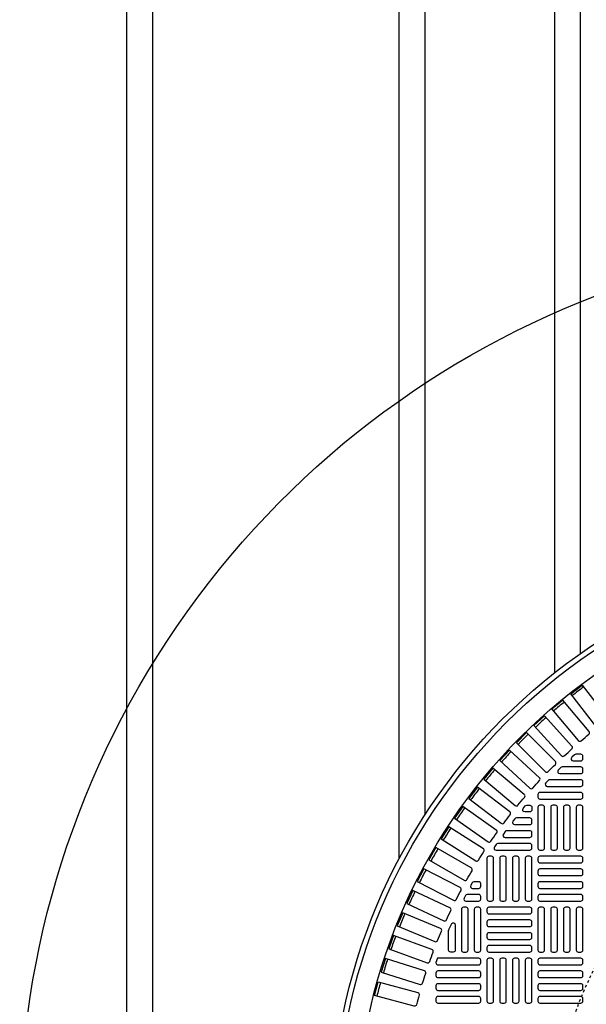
# Model space of a CAD drawing. Extents: x -169 to 6736, y -208 to 3022.
# Tile 443 of 656: x 1490 to 1512, y 1484 to 1522. Entities that reach past the tile are written whole.
import ezdxf

# ---------------------------------------------------------------- set-up
doc = ezdxf.new("R2010")
doc.units = 0
doc.header["$MEASUREMENT"] = 0
doc.linetypes.add('HIDDEN2', pattern=[0.28125, 0.1875, -0.09375])
doc.layers.get('DEFPOINTS').update_dxf_attribs({"linetype": 'CONTINUOUS'})
for name, color, linetype in [('TANK-MANHOLE-COVER-40', 2, 'CONTINUOUS'), ('TANK-MANHOLE-COVER-HATCH-40', 252, 'CONTINUOUS'), ('TANK-SLOPE', 3, 'CONTINUOUS'), ('TANK-UST-RIB', 7, 'CONTINUOUS')]:
    doc.layers.add(name, color=color, linetype=linetype)

msp = doc.modelspace()

# ---------------------------------------------------------------- linework, layer by layer
at = {"layer": 'DEFPOINTS', "color": 8, "linetype": 'HIDDEN2', "ltscale": 0.125}
msp.add_circle((1524.85787, 1479.01839), 14, dxfattribs=at)
msp.add_circle((1524.85787, 1479.01839), 14, dxfattribs=at)
at = {"layer": 'TANK-MANHOLE-COVER-40', "color": 4, "linetype": 'Continuous'}
msp.add_circle((1524.85864, 1479.01839), 22.63902, dxfattribs=at)
at = {"layer": 'TANK-MANHOLE-COVER-40', "color": 1, "linetype": 'Continuous'}
msp.add_circle((1524.85864, 1479.01839), 22.44094, dxfattribs=at)
at = {"layer": 'TANK-MANHOLE-COVER-40', "color": 2, "linetype": 'Continuous'}
msp.add_circle((1524.85864, 1479.01839), 21.65354, dxfattribs=at)
at = {"layer": 'TANK-MANHOLE-COVER-HATCH-40', "linetype": 'Continuous'}
for points in [[(1512.5524, 1494.7341, -0.41709369), (1512.44139, 1494.74816), (1511.48212, 1495.9983), (1511.9194, 1496.33384), (1512.87867, 1495.08369, -0.41709369), (1512.86352, 1494.97282, 0.00491171), (1512.5524, 1494.7341)], [(1511.87861, 1494.18235, -0.00491171), (1512.17901, 1494.43442, 0.41709369), (1512.18931, 1494.54585), (1511.17643, 1495.75296), (1510.7542, 1495.39866), (1511.76708, 1494.19155, 0.41709369), (1511.87861, 1494.18235)], [(1510.60637, 1492.99336, -0.00491171), (1510.88367, 1493.27065, 0.41709369), (1510.88422, 1493.38255), (1509.76998, 1494.49679), (1509.38024, 1494.10705), (1510.49447, 1492.99281, 0.41709369), (1510.60637, 1492.99336)], [(1509.44261, 1491.69801, -0.00491171), (1509.69468, 1491.99842, 0.41709369), (1509.68547, 1492.10994), (1508.47836, 1493.12283), (1508.12407, 1492.7006), (1509.33118, 1491.68771, 0.41709369), (1509.44261, 1491.69801)], [(1508.39617, 1490.30617, -0.00491171), (1508.6211, 1490.6274, 0.41709369), (1508.60221, 1490.7377), (1507.31141, 1491.64152), (1506.99527, 1491.19002), (1508.28606, 1490.2862, 0.41709369), (1508.39617, 1490.30617)], [(1507.91947, 1489.57734, -0.00491171), (1508.13018, 1489.90808, 0.41709369), (1508.10649, 1490.01745), (1506.7775, 1490.86411), (1506.48135, 1490.39925), (1507.81034, 1489.55259, 0.41709369), (1507.91947, 1489.57734)], [(1507.47502, 1488.82842, -0.00491171), (1507.6711, 1489.16803, 0.41709369), (1507.64266, 1489.27626), (1506.27801, 1490.06415), (1506.00242, 1489.58681), (1507.36707, 1488.79892, 0.41709369), (1507.47502, 1488.82842)], [(1507.06366, 1488.06082, -0.00491171), (1507.24473, 1488.40866, 0.41709369), (1507.21161, 1488.51555), (1505.81388, 1489.24316), (1505.55938, 1488.75425), (1506.9571, 1488.02664, 0.41709369), (1507.06366, 1488.06082)], [(1506.68617, 1487.27601, -0.00491171), (1506.8519, 1487.63142, 0.41709369), (1506.81414, 1487.73676), (1505.38601, 1488.40271), (1505.15307, 1487.90317), (1506.58121, 1487.23722, 0.41709369), (1506.68617, 1487.27601)], [(1506.34327, 1486.47547, -0.00491171), (1506.49334, 1486.83778, 0.41709369), (1506.45103, 1486.94137), (1504.99521, 1487.54439), (1504.78428, 1487.03517), (1506.2401, 1486.43214, 0.41709369), (1506.34327, 1486.47547)], [(1506.76808, 1486.86168, -0.10680341), (1506.77511, 1486.89419), (1506.87353, 1487.11131, -0.80700564), (1507.02399, 1487.0788), (1507.02399, 1486.10501, -0.41421356), (1506.94525, 1486.02627), (1506.94525, 1486.02627), (1506.84682, 1486.02627, -0.41421356), (1506.76808, 1486.10501), (1506.76808, 1486.10501), (1506.76808, 1486.87869)], [(1506.03562, 1485.66075, -0.00491171), (1506.16975, 1486.02925, 0.41709369), (1506.12295, 1486.1309), (1504.64221, 1486.66984), (1504.4537, 1486.1519), (1505.93444, 1485.61296, 0.41709369), (1506.03562, 1485.66075)], [(1505.7638, 1484.83338, -0.00491171), (1505.88172, 1485.20738, 0.41709369), (1505.83054, 1485.30689), (1504.3277, 1485.78073), (1504.16196, 1485.25506), (1505.6648, 1484.78122, 0.41709369), (1505.7638, 1484.83338)], [(1505.52833, 1483.99494, -0.41709369), (1505.4317, 1483.93851), (1503.90962, 1484.34635), (1504.05228, 1484.87875), (1505.57435, 1484.47091, -0.41709369), (1505.62983, 1484.37373, 0.00491171), (1505.52833, 1483.99494)]]:
    msp.add_lwpolyline(points, format="xyb", dxfattribs=at)
for points in [[(1511.52407, 1493.97844), (1510.4595, 1495.14022), (1510.05313, 1494.76785), (1511.1177, 1493.60607, 0.41709369), (1511.22952, 1493.60173, -0.00491171), (1511.51864, 1493.86667, 0.41709369)], [(1510.27096, 1492.75933), (1509.10918, 1493.8239), (1508.73681, 1493.41753), (1509.89859, 1492.35295, 0.41709369), (1510.01036, 1492.35838, -0.00491171), (1510.27529, 1492.64751, 0.41709369)], [(1511.57032, 1493.40816), (1511.86651, 1493.40816), (1511.86651, 1493.40816, 0.41421356), (1511.94525, 1493.4869), (1511.94525, 1493.58532), (1511.94525, 1493.58532, 0.41421356), (1511.86651, 1493.66406), (1511.67735, 1493.66406, 0.1880618), (1511.62405, 1493.64328), (1511.51702, 1493.54485, 0.68341411)], [(1511.05355, 1492.91603), (1511.86651, 1492.91603), (1511.86651, 1492.91603, 0.41421356), (1511.94525, 1492.99477), (1511.94525, 1493.09319), (1511.94525, 1493.09319, 0.41421356), (1511.86651, 1493.17194), (1511.1531, 1493.17194, 0.19743793), (1511.09774, 1493.14919), (1510.99819, 1493.05076, 0.67023271)], [(1508.90383, 1491.01301, -0.00491946), (1509.14293, 1491.32463, 0.41709369), (1509.12887, 1491.43564), (1507.87873, 1492.39491), (1507.54319, 1491.95763), (1508.79383, 1490.99798, 0.41710279)], [(1510.5724, 1492.4239), (1511.86651, 1492.4239), (1511.86651, 1492.4239, 0.41421356), (1511.94525, 1492.50264), (1511.94525, 1492.60107), (1511.94525, 1492.60107, 0.41421356), (1511.86651, 1492.67981), (1510.66524, 1492.67981, 0.20651443), (1510.60796, 1492.6551), (1510.51512, 1492.55667, 0.6576677)], [(1510.21297, 1492.01052, 0.41421356), (1510.29171, 1491.93178), (1511.86651, 1491.93178, 0.41421356), (1511.94525, 1492.01052), (1511.94525, 1492.10894, 0.41421356), (1511.86651, 1492.18768), (1510.29171, 1492.18768, 0.41421356), (1510.21297, 1492.10894)], [(1509.89801, 1491.43965), (1509.89801, 1491.43965), (1509.70361, 1491.43965, -0.63408546), (1509.64286, 1491.56849), (1509.72403, 1491.66692, -0.2239262), (1509.78478, 1491.69556), (1509.89801, 1491.69556, -0.41421356), (1509.97675, 1491.61682), (1509.97675, 1491.61682), (1509.97675, 1491.51839, -0.41421356)], [(1509.31073, 1490.94753), (1509.89801, 1490.94753), (1509.89801, 1490.94753, 0.41421356), (1509.97675, 1491.02627), (1509.97675, 1491.12469), (1509.97675, 1491.12469, 0.41421356), (1509.89801, 1491.20343), (1509.38676, 1491.20343, 0.23232365), (1509.32444, 1491.17282), (1509.24842, 1491.0744, 0.62295027)], [(1508.94276, 1490.4554), (1509.89801, 1490.4554), (1509.89801, 1490.4554, 0.41421356), (1509.97675, 1490.53414), (1509.97675, 1490.63256), (1509.97675, 1490.63256, 0.41421356), (1509.89801, 1490.71131), (1509.014, 1490.71131, 0.24054885), (1508.95022, 1490.67873), (1508.87898, 1490.58031, 0.61218964)], [(1508.598, 1489.96327), (1509.89801, 1489.96327), (1509.89801, 1489.96327, 0.41421356), (1509.97675, 1490.04201), (1509.97675, 1490.14044), (1509.97675, 1490.14044, 0.41421356), (1509.89801, 1490.21918), (1508.66477, 1490.21918, 0.24862232), (1508.59961, 1490.18464), (1508.53284, 1490.08622, 0.60176538)], [(1507.68944, 1488.4869), (1507.9295, 1488.4869), (1507.9295, 1488.4869, 0.41421356), (1508.00824, 1488.56564), (1508.00824, 1488.66406), (1508.00824, 1488.66406, 0.41421356), (1507.9295, 1488.7428), (1507.74425, 1488.7428, 0.27209959), (1507.67546, 1488.70237), (1507.62065, 1488.60395, 0.57220395)], [(1507.43151, 1487.99477), (1507.9295, 1487.99477), (1507.9295, 1487.99477, 0.41421356), (1508.00824, 1488.07351), (1508.00824, 1488.17194), (1508.00824, 1488.17194, 0.41421356), (1507.9295, 1488.25068), (1507.48833, 1488.25068, 0.26794919), (1507.42014, 1488.21131), (1507.36331, 1488.11288, 0.57735027)], [(1507.43738, 1486.02627, 0.41421356), (1507.51612, 1486.10501), (1507.51612, 1487.67981, 0.41421356), (1507.43738, 1487.75855), (1507.33895, 1487.75855, 0.41421356), (1507.26021, 1487.67981), (1507.26021, 1486.10501, 0.41421356), (1507.33895, 1486.02627)], [(1507.9295, 1486.02627, 0.41421356), (1508.00824, 1486.10501), (1508.00824, 1487.67981, 0.41421356), (1507.9295, 1487.75855), (1507.83108, 1487.75855, 0.41421356), (1507.75234, 1487.67981), (1507.75234, 1486.10501, 0.41421356), (1507.83108, 1486.02627)], [(1506.27596, 1485.63174), (1506.27596, 1485.61288, 0.41421356), (1506.3547, 1485.53414), (1507.9295, 1485.53414, 0.41421356), (1508.00824, 1485.61288), (1508.00824, 1485.71131, 0.41421356), (1507.9295, 1485.79005), (1506.3547, 1485.79005, 0.07385003), (1506.33182, 1485.78665)], [(1506.27596, 1485.12075, 0.41421356), (1506.3547, 1485.04201), (1507.9295, 1485.04201, 0.41421356), (1508.00824, 1485.12075), (1508.00824, 1485.21918, 0.41421356), (1507.9295, 1485.29792), (1506.3547, 1485.29792, 0.41421356), (1506.27596, 1485.21918)], [(1506.27596, 1484.62863, 0.41421356), (1506.3547, 1484.54989), (1507.9295, 1484.54989, 0.41421356), (1508.00824, 1484.62863), (1508.00824, 1484.72705, 0.41421356), (1507.9295, 1484.80579), (1506.3547, 1484.80579, 0.41421356), (1506.27596, 1484.72705)], [(1506.27596, 1484.1365, 0.41421356), (1506.3547, 1484.05776), (1507.9295, 1484.05776, 0.41421356), (1508.00824, 1484.1365), (1508.00824, 1484.23493, 0.41421356), (1507.9295, 1484.31367), (1506.3547, 1484.31367, 0.41421356), (1506.27596, 1484.23493)]]:
    msp.add_lwpolyline(points, format="xyb", close=True, dxfattribs=at)
at = {"layer": 'TANK-MANHOLE-COVER-HATCH-40', "linetype": 'Continuous', "flags": 128}
for points in [[(1510.39013, 1489.96327, 0.41421356), (1510.46887, 1490.04201), (1510.46887, 1491.61682, 0.41421356), (1510.39013, 1491.69556), (1510.29171, 1491.69556, 0.41421356), (1510.21297, 1491.61682), (1510.21297, 1490.04201, 0.41421356), (1510.29171, 1489.96327)], [(1510.88226, 1489.96327, 0.41421356), (1510.961, 1490.04201), (1510.961, 1491.61682, 0.41421356), (1510.88226, 1491.69556), (1510.78383, 1491.69556, 0.41421356), (1510.70509, 1491.61682), (1510.70509, 1490.04201, 0.41421356), (1510.78383, 1489.96327)], [(1511.37438, 1489.96327, 0.41421356), (1511.45312, 1490.04201), (1511.45312, 1491.61682, 0.41421356), (1511.37438, 1491.69556), (1511.27596, 1491.69556, 0.41421356), (1511.19722, 1491.61682), (1511.19722, 1490.04201, 0.41421356), (1511.27596, 1489.96327)], [(1511.86651, 1489.96327, 0.41421356), (1511.94525, 1490.04201), (1511.94525, 1491.61682, 0.41421356), (1511.86651, 1491.69556), (1511.76808, 1491.69556, 0.41421356), (1511.68934, 1491.61682), (1511.68934, 1490.04201, 0.41421356), (1511.76808, 1489.96327)], [(1508.42163, 1487.99477, 0.41421356), (1508.50037, 1488.07351), (1508.50037, 1489.64831, 0.41421356), (1508.42163, 1489.72705), (1508.3232, 1489.72705, 0.41421356), (1508.24446, 1489.64831), (1508.24446, 1488.07351, 0.41421356), (1508.3232, 1487.99477)], [(1508.91375, 1487.99477, 0.41421356), (1508.99249, 1488.07351), (1508.99249, 1489.64831, 0.41421356), (1508.91375, 1489.72705), (1508.81533, 1489.72705, 0.41421356), (1508.73659, 1489.64831), (1508.73659, 1488.07351, 0.41421356), (1508.81533, 1487.99477)], [(1509.40588, 1487.99477, 0.41421356), (1509.48462, 1488.07351), (1509.48462, 1489.64831, 0.41421356), (1509.40588, 1489.72705), (1509.30745, 1489.72705, 0.41421356), (1509.22871, 1489.64831), (1509.22871, 1488.07351, 0.41421356), (1509.30745, 1487.99477)], [(1509.89801, 1487.99477, 0.41421356), (1509.97675, 1488.07351), (1509.97675, 1489.64831, 0.41421356), (1509.89801, 1489.72705), (1509.79958, 1489.72705, 0.41421356), (1509.72084, 1489.64831), (1509.72084, 1488.07351, 0.41421356), (1509.79958, 1487.99477)], [(1510.21297, 1489.54989, 0.41421356), (1510.29171, 1489.47115), (1511.86651, 1489.47115, 0.41421356), (1511.94525, 1489.54989), (1511.94525, 1489.64831, 0.41421356), (1511.86651, 1489.72705), (1510.29171, 1489.72705, 0.41421356), (1510.21297, 1489.64831)], [(1510.21297, 1489.05776, 0.41421356), (1510.29171, 1488.97902), (1511.86651, 1488.97902, 0.41421356), (1511.94525, 1489.05776), (1511.94525, 1489.15619, 0.41421356), (1511.86651, 1489.23493), (1510.29171, 1489.23493, 0.41421356), (1510.21297, 1489.15619)], [(1510.21297, 1488.56564, 0.41421356), (1510.29171, 1488.4869), (1511.86651, 1488.4869, 0.41421356), (1511.94525, 1488.56564), (1511.94525, 1488.66406, 0.41421356), (1511.86651, 1488.7428), (1510.29171, 1488.7428, 0.41421356), (1510.21297, 1488.66406)], [(1510.21297, 1488.07351, 0.41421356), (1510.29171, 1487.99477), (1511.86651, 1487.99477, 0.41421356), (1511.94525, 1488.07351), (1511.94525, 1488.17194, 0.41421356), (1511.86651, 1488.25068), (1510.29171, 1488.25068, 0.41421356), (1510.21297, 1488.17194)], [(1509.97675, 1487.67981, 0.41421356), (1509.89801, 1487.75855), (1508.3232, 1487.75855, 0.41421356), (1508.24446, 1487.67981), (1508.24446, 1487.58138, 0.41421356), (1508.3232, 1487.50264), (1509.89801, 1487.50264, 0.41421356), (1509.97675, 1487.58138)], [(1510.39013, 1486.02627, 0.41421356), (1510.46887, 1486.10501), (1510.46887, 1487.67981, 0.41421356), (1510.39013, 1487.75855), (1510.29171, 1487.75855, 0.41421356), (1510.21297, 1487.67981), (1510.21297, 1486.10501, 0.41421356), (1510.29171, 1486.02627)], [(1510.88226, 1486.02627, 0.41421356), (1510.961, 1486.10501), (1510.961, 1487.67981, 0.41421356), (1510.88226, 1487.75855), (1510.78383, 1487.75855, 0.41421356), (1510.70509, 1487.67981), (1510.70509, 1486.10501, 0.41421356), (1510.78383, 1486.02627)], [(1511.37438, 1486.02627, 0.41421356), (1511.45312, 1486.10501), (1511.45312, 1487.67981, 0.41421356), (1511.37438, 1487.75855), (1511.27596, 1487.75855, 0.41421356), (1511.19722, 1487.67981), (1511.19722, 1486.10501, 0.41421356), (1511.27596, 1486.02627)], [(1511.86651, 1486.02627, 0.41421356), (1511.94525, 1486.10501), (1511.94525, 1487.67981, 0.41421356), (1511.86651, 1487.75855), (1511.76808, 1487.75855, 0.41421356), (1511.68934, 1487.67981), (1511.68934, 1486.10501, 0.41421356), (1511.76808, 1486.02627)], [(1509.97675, 1487.18768, 0.41421356), (1509.89801, 1487.26642), (1508.3232, 1487.26642, 0.41421356), (1508.24446, 1487.18768), (1508.24446, 1487.08926, 0.41421356), (1508.3232, 1487.01052), (1509.89801, 1487.01052, 0.41421356), (1509.97675, 1487.08926)], [(1509.97675, 1486.69556, 0.41421356), (1509.89801, 1486.7743), (1508.3232, 1486.7743, 0.41421356), (1508.24446, 1486.69556), (1508.24446, 1486.59713, 0.41421356), (1508.3232, 1486.51839), (1509.89801, 1486.51839, 0.41421356), (1509.97675, 1486.59713)], [(1509.97675, 1486.20343, 0.41421356), (1509.89801, 1486.28217), (1508.3232, 1486.28217, 0.41421356), (1508.24446, 1486.20343), (1508.24446, 1486.10501, 0.41421356), (1508.3232, 1486.02627), (1509.89801, 1486.02627, 0.41421356), (1509.97675, 1486.10501)], [(1508.42163, 1484.05776, 0.41421356), (1508.50037, 1484.1365), (1508.50037, 1485.71131, 0.41421356), (1508.42163, 1485.79005), (1508.3232, 1485.79005, 0.41421356), (1508.24446, 1485.71131), (1508.24446, 1484.1365, 0.41421356), (1508.3232, 1484.05776)], [(1508.91375, 1484.05776, 0.41421356), (1508.99249, 1484.1365), (1508.99249, 1485.71131, 0.41421356), (1508.91375, 1485.79005), (1508.81533, 1485.79005, 0.41421356), (1508.73659, 1485.71131), (1508.73659, 1484.1365, 0.41421356), (1508.81533, 1484.05776)], [(1509.40588, 1484.05776, 0.41421356), (1509.48462, 1484.1365), (1509.48462, 1485.71131, 0.41421356), (1509.40588, 1485.79005), (1509.30745, 1485.79005, 0.41421356), (1509.22871, 1485.71131), (1509.22871, 1484.1365, 0.41421356), (1509.30745, 1484.05776)], [(1509.89801, 1484.05776, 0.41421356), (1509.97675, 1484.1365), (1509.97675, 1485.71131, 0.41421356), (1509.89801, 1485.79005), (1509.79958, 1485.79005, 0.41421356), (1509.72084, 1485.71131), (1509.72084, 1484.1365, 0.41421356), (1509.79958, 1484.05776)], [(1510.21297, 1485.61288, 0.41421356), (1510.29171, 1485.53414), (1511.86651, 1485.53414, 0.41421356), (1511.94525, 1485.61288), (1511.94525, 1485.71131, 0.41421356), (1511.86651, 1485.79005), (1510.29171, 1485.79005, 0.41421356), (1510.21297, 1485.71131)], [(1510.21297, 1485.12075, 0.41421356), (1510.29171, 1485.04201), (1511.86651, 1485.04201, 0.41421356), (1511.94525, 1485.12075), (1511.94525, 1485.21918, 0.41421356), (1511.86651, 1485.29792), (1510.29171, 1485.29792, 0.41421356), (1510.21297, 1485.21918)], [(1510.21297, 1484.62863, 0.41421356), (1510.29171, 1484.54989), (1511.86651, 1484.54989, 0.41421356), (1511.94525, 1484.62863), (1511.94525, 1484.72705, 0.41421356), (1511.86651, 1484.80579), (1510.29171, 1484.80579, 0.41421356), (1510.21297, 1484.72705)], [(1510.21297, 1484.1365, 0.41421356), (1510.29171, 1484.05776), (1511.86651, 1484.05776, 0.41421356), (1511.94525, 1484.1365), (1511.94525, 1484.23493, 0.41421356), (1511.86651, 1484.31367), (1510.29171, 1484.31367, 0.41421356), (1510.21297, 1484.23493)]]:
    msp.add_lwpolyline(points, format="xyb", close=True, dxfattribs=at)
at = {"layer": 'TANK-MANHOLE-COVER-HATCH-40', "linetype": 'Continuous'}
for start, end in [(126.766426, 128.233574), (129.266426, 130.733574), (131.766426, 133.233574), (134.266426, 135.733574), (136.766426, 138.233574), (139.266426, 140.733574), (141.766426, 143.233574), (144.266426, 145.733574), (146.766426, 148.233574), (149.266426, 150.733574), (151.766426, 153.233574), (154.266426, 155.733574), (156.766426, 158.233574), (159.266426, 160.733574), (161.766426, 163.233574), (164.266426, 165.733574)]:
    msp.add_arc((1524.85864, 1479.01839), 21.52559, start, end, dxfattribs=at)
at = {"layer": 'TANK-SLOPE'}
msp.add_lwpolyline([(1587.79289, 1496.32826, -0.74436939), (1587.79335, 1461.71019), (1534.79806, 1445.83602, -1.34341903), (1534.79718, 1512.20103)], format="xyb", close=True, dxfattribs=at)
at = {"layer": 'TANK-UST-RIB'}
for p, q in [((1494.35864, 1416.01839), (1494.35864, 1542.01839)), ((1505.85864, 1491.35777), (1505.85864, 1542.01839)), ((1510.85864, 1496.82476), (1510.85864, 1542.01839)), ((1495.35864, 1418.01839), (1495.35864, 1540.01839)), ((1504.85864, 1489.66259), (1504.85864, 1540.01839)), ((1511.85864, 1497.56639), (1511.85864, 1540.01839))]:
    msp.add_line(p, q, dxfattribs=at)

doc.saveas('drawing.dxf')
